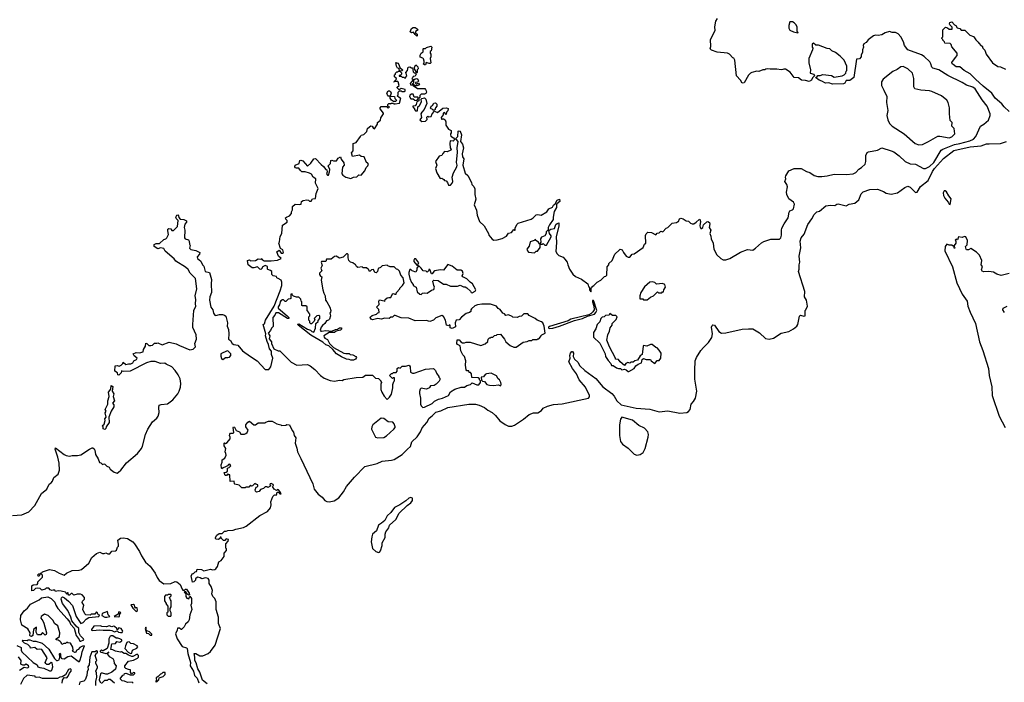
# Model space of a CAD drawing. Extents: x 1603745 to 1745082, y 385868 to 533966.
# Tile 637 of 646: x 1682570 to 1693940, y 480245 to 487892. Entities that reach past the tile are written whole.
import ezdxf

# ---------------------------------------------------------------- set-up
doc = ezdxf.new("R2010")
doc.units = 0

msp = doc.modelspace()

# ---------------------------------------------------------------- linework, layer by layer
at = {"layer": '0CON20XD'}
for points in [[(1687155, 487702), (1687135, 487720), (1687118, 487748), (1687095, 487742), (1687081, 487751), (1687095, 487790), (1687115, 487802), (1687135, 487802), (1687159, 487789), (1687170, 487775), (1687140, 487755), (1687142, 487742), (1687160, 487725), (1687160, 487705), (1687155, 487702)], [(1687263, 487073), (1687268, 487055), (1687259, 487041), (1687246, 487034), (1687208, 487032), (1687192, 487018), (1687190, 486995), (1687180, 486985), (1687180, 486955), (1687157, 486943), (1687147, 486913), (1687135, 486900), (1687110, 486895), (1687110, 486885), (1687130, 486865), (1687130, 486855), (1687142, 486842), (1687165, 486840), (1687168, 486885), (1687186, 486904), (1687210, 486945), (1687208, 486975), (1687215, 486982), (1687245, 486990), (1687260, 486975), (1687272, 486925), (1687240, 486855), (1687212, 486825), (1687202, 486805), (1687210, 486765), (1687190, 486735), (1687215, 486718), (1687258, 486722), (1687275, 486740), (1687272, 486768), (1687285, 486778), (1687295, 486772), (1687320, 486775), (1687333, 486807), (1687362, 486838), (1687395, 486822), (1687455, 486872), (1687497, 486877), (1687518, 486868), (1687515, 486840), (1687500, 486825), (1687495, 486800), (1687475, 486820), (1687462, 486815), (1687462, 486795), (1687438, 486765), (1687440, 486745), (1687445, 486740), (1687452, 486748), (1687465, 486748), (1687482, 486735), (1687490, 486715), (1687490, 486675), (1687521, 486631), (1687552, 486612), (1687552, 486588), (1687543, 486577), (1687543, 486563), (1687550, 486550), (1687580, 486530), (1687592, 486512), (1687589, 486501), (1687575, 486492), (1687542, 486495), (1687538, 486465), (1687542, 486415), (1687552, 486395), (1687550, 486385), (1687505, 486368), (1687475, 486370), (1687455, 486350), (1687446, 486324), (1687414, 486316), (1687372, 486255), (1687387, 486215), (1687372, 486175), (1687386, 486126), (1687425, 486060), (1687445, 486062), (1687467, 486047), (1687475, 486038), (1687495, 486032), (1687512, 486015), (1687523, 485983), (1687546, 485984), (1687563, 486005), (1687570, 486025), (1687566, 486075), (1687578, 486125), (1687618, 486195), (1687620, 486215), (1687613, 486245), (1687626, 486365), (1687620, 486415), (1687632, 486485), (1687610, 486515), (1687610, 486525), (1687628, 486545), (1687632, 486605), (1687645, 486610), (1687657, 486605), (1687673, 486565), (1687662, 486485), (1687682, 486455), (1687696, 486415), (1687681, 486345), (1687685, 486310), (1687699, 486285), (1687687, 486213), (1687715, 486120), (1687747, 486095), (1687787, 486015), (1687792, 485992), (1687815, 485968), (1687825, 485940), (1687827, 485875), (1687838, 485822), (1687818, 485755), (1687844, 485694), (1687852, 485635), (1687880, 485565), (1687932, 485515), (1687982, 485425), (1687988, 485405), (1688025, 485360), (1688045, 485348), (1688085, 485352), (1688142, 485368), (1688190, 485395), (1688215, 485430), (1688250, 485435), (1688275, 485470), (1688283, 485463), (1688290, 485465), (1688293, 485487), (1688312, 485528), (1688325, 485543), (1688475, 485592), (1688500, 485605), (1688535, 485640), (1688555, 485646), (1688592, 485638), (1688656, 485674), (1688682, 485708), (1688722, 485728), (1688735, 485752), (1688753, 485767), (1688775, 485809), (1688805, 485820), (1688807, 485795), (1688773, 485767), (1688768, 485755), (1688768, 485725), (1688741, 485679), (1688730, 485615), (1688732, 485585), (1688688, 485525), (1688673, 485495), (1688672, 485468), (1688650, 485445), (1688650, 485425), (1688633, 485397), (1688595, 485382), (1688583, 485365), (1688590, 485325), (1688580, 485315), (1688580, 485300), (1688605, 485300), (1688615, 485310), (1688635, 485290), (1688655, 485290), (1688708, 485385), (1688707, 485397), (1688688, 485425), (1688682, 485458), (1688704, 485476), (1688746, 485484), (1688762, 485528), (1688775, 485540), (1688795, 485548), (1688796, 485515), (1688766, 485385), (1688769, 485321), (1688763, 485217), (1688775, 485192), (1688795, 485170), (1688845, 485150), (1688865, 485130), (1688892, 485095), (1688898, 485065), (1688918, 485015), (1688957, 484957), (1688987, 484927), (1689058, 484898), (1689130, 484845), (1689140, 484815), (1689150, 484805), (1689152, 484775), (1689165, 484750), (1689170, 484755), (1689170, 484795), (1689180, 484805), (1689180, 484815), (1689200, 484825), (1689240, 484865), (1689280, 484885), (1689325, 484930), (1689338, 484932), (1689350, 484945), (1689355, 485040), (1689372, 485065), (1689375, 485080), (1689410, 485115), (1689442, 485185), (1689495, 485237), (1689506, 485244), (1689528, 485238), (1689542, 485205), (1689574, 485164), (1689595, 485150), (1689615, 485150), (1689642, 485188), (1689665, 485190), (1689768, 485265), (1689785, 485300), (1689800, 485315), (1689798, 485402), (1689805, 485420), (1689825, 485440), (1689865, 485438), (1689915, 485410), (1689933, 485427), (1689955, 485432), (1689975, 485450), (1689997, 485443), (1690034, 485486), (1690056, 485494), (1690104, 485546), (1690155, 485550), (1690165, 485560), (1690178, 485562), (1690190, 485595), (1690205, 485603), (1690232, 485595), (1690265, 485572), (1690295, 485568), (1690316, 485546), (1690335, 485538), (1690355, 485537), (1690383, 485555), (1690415, 485588), (1690425, 485590), (1690431, 485565), (1690424, 485515), (1690427, 485497), (1690435, 485482), (1690445, 485482), (1690457, 485493), (1690468, 485525), (1690505, 485558), (1690515, 485563), (1690535, 485552), (1690540, 485535), (1690532, 485495), (1690552, 485465), (1690541, 485425), (1690552, 485395), (1690554, 485365), (1690580, 485315), (1690587, 485245), (1690620, 485180), (1690668, 485138), (1690695, 485121), (1690725, 485120), (1690770, 485135), (1690895, 485210), (1690975, 485242), (1691035, 485232), (1691066, 485254), (1691135, 485318), (1691165, 485332), (1691245, 485358), (1691345, 485360), (1691360, 485375), (1691368, 485405), (1691367, 485465), (1691373, 485485), (1691398, 485535), (1691444, 485605), (1691455, 485672), (1691465, 485687), (1691495, 485698), (1691505, 485708), (1691517, 485765), (1691506, 485786), (1691453, 485825), (1691430, 485875), (1691427, 485903), (1691436, 485965), (1691429, 485989), (1691406, 486025), (1691419, 486055), (1691414, 486075), (1691418, 486092), (1691453, 486147), (1691515, 486174), (1691595, 486177), (1691655, 486141), (1691695, 486128), (1691746, 486095), (1691785, 486084), (1691835, 486081), (1691895, 486089), (1691975, 486111), (1692115, 486104), (1692195, 486112), (1692225, 486130), (1692262, 486168), (1692292, 486188), (1692333, 486225), (1692342, 486255), (1692342, 486325), (1692355, 486361), (1692371, 486369), (1692475, 486386), (1692525, 486412), (1692635, 486380), (1692665, 486366), (1692725, 486322), (1692795, 486254), (1692855, 486229), (1692915, 486224), (1693006, 486174), (1693032, 486175), (1693075, 486197), (1693125, 486243), (1693213, 486385), (1693230, 486400), (1693365, 486453), (1693425, 486463), (1693542, 486495), (1693584, 486515), (1693613, 486545), (1693665, 486663), (1693705, 486686), (1693756, 486734), (1693778, 486785), (1693777, 486805), (1693741, 486895), (1693685, 486966), (1693605, 487093), (1693575, 487112), (1693505, 487136), (1693455, 487168), (1693287, 487247), (1693185, 487313), (1693115, 487333), (1693104, 487344), (1693093, 487383), (1693080, 487405), (1693015, 487467), (1692985, 487487), (1692826, 487546), (1692789, 487595), (1692775, 487639), (1692744, 487695), (1692715, 487729), (1692685, 487744), (1692645, 487743), (1692615, 487757), (1692565, 487741), (1692525, 487718), (1692485, 487710), (1692454, 487714), (1692430, 487705), (1692370, 487660), (1692345, 487629), (1692317, 487613), (1692310, 487595), (1692313, 487575), (1692304, 487546), (1692303, 487517), (1692288, 487485), (1692287, 487465), (1692268, 487442), (1692235, 487437), (1692202, 487225), (1692155, 487192), (1692115, 487190), (1692099, 487161), (1692085, 487152), (1691955, 487149), (1691915, 487163), (1691875, 487160), (1691835, 487184), (1691803, 487193), (1691760, 487225), (1691775, 487230), (1691785, 487250), (1691815, 487250), (1691845, 487260), (1691945, 487248), (1691975, 487230), (1692067, 487243), (1692090, 487255), (1692110, 487275), (1692113, 487297), (1692120, 487305), (1692120, 487355), (1692092, 487425), (1692045, 487472), (1691990, 487515), (1691950, 487535), (1691927, 487557), (1691895, 487562), (1691795, 487600), (1691765, 487600), (1691735, 487620), (1691720, 487615), (1691720, 487575), (1691730, 487565), (1691727, 487543), (1691682, 487445), (1691682, 487395), (1691704, 487314), (1691700, 487275), (1691740, 487265), (1691750, 487245), (1691727, 487223), (1691712, 487195), (1691685, 487180), (1691645, 487192), (1691600, 487195), (1691562, 487222), (1691515, 487227), (1691466, 487286), (1691415, 487320), (1691395, 487323), (1691382, 487318), (1691365, 487314), (1691315, 487321), (1691235, 487320), (1691205, 487326), (1691185, 487322), (1691175, 487312), (1691153, 487313), (1691105, 487296), (1691082, 487298), (1691026, 487284), (1691008, 487275), (1690985, 487252), (1690935, 487162), (1690915, 487159), (1690895, 487193), (1690847, 487245), (1690827, 487427), (1690818, 487448), (1690804, 487454), (1690766, 487496), (1690745, 487508), (1690625, 487518), (1690560, 487540), (1690544, 487555), (1690552, 487585), (1690548, 487665), (1690602, 487768), (1690598, 487812), (1690610, 487875), (1690630, 487905)], [(1691555, 487740), (1691560, 487745), (1691550, 487755), (1691548, 487805), (1691538, 487835), (1691515, 487858), (1691495, 487868), (1691465, 487868), (1691452, 487825), (1691453, 487795), (1691465, 487772), (1691504, 487754), (1691555, 487740)], [(1693995, 486832), (1693937, 486885), (1693912, 486922), (1693835, 486986), (1693795, 487046), (1693695, 487124), (1693606, 487205), (1693547, 487267), (1693475, 487307), (1693428, 487348), (1693385, 487350), (1693348, 487375), (1693338, 487385), (1693335, 487400), (1693378, 487455), (1693395, 487480), (1693397, 487507), (1693335, 487580), (1693328, 487608), (1693315, 487618), (1693255, 487620), (1693248, 487638), (1693230, 487655), (1693230, 487665), (1693220, 487675), (1693220, 487685), (1693230, 487695), (1693230, 487775), (1693262, 487808), (1693285, 487800), (1693305, 487782), (1693340, 487785), (1693340, 487805), (1693310, 487835), (1693308, 487845), (1693310, 487860), (1693335, 487868), (1693364, 487834), (1693380, 487825), (1693395, 487800), (1693425, 487790), (1693443, 487773), (1693485, 487770), (1693544, 487714), (1693585, 487697), (1693598, 487685), (1693611, 487661), (1693640, 487635), (1693645, 487620), (1693675, 487590), (1693685, 487590), (1693693, 487563), (1693715, 487540), (1693732, 487495), (1693804, 487394), (1693865, 487353), (1693895, 487348), (1693955, 487320)], [(1687255, 487370), (1687245, 487370), (1687230, 487385), (1687240, 487395), (1687242, 487415), (1687235, 487440), (1687225, 487450), (1687195, 487460), (1687193, 487485), (1687208, 487505), (1687230, 487520), (1687230, 487555), (1687235, 487560), (1687255, 487560), (1687268, 487572), (1687317, 487587), (1687328, 487575), (1687320, 487535), (1687310, 487525), (1687310, 487505), (1687318, 487495), (1687318, 487465), (1687310, 487445), (1687316, 487394), (1687312, 487388), (1687297, 487387), (1687265, 487400), (1687255, 487370)], [(1683375, 482937), (1683405, 482950), (1683415, 482950), (1683429, 482939), (1683437, 482925), (1683444, 482875), (1683476, 482825), (1683490, 482780), (1683507, 482777), (1683525, 482760), (1683543, 482767), (1683555, 482763), (1683575, 482740), (1683605, 482728), (1683614, 482704), (1683660, 482670), (1683695, 482660), (1683711, 482669), (1683737, 482693), (1683802, 482778), (1683930, 482885), (1683977, 482943), (1683990, 482970), (1684022, 483105), (1684049, 483165), (1684105, 483251), (1684155, 483292), (1684170, 483315), (1684180, 483360), (1684176, 483415), (1684180, 483445), (1684205, 483452), (1684275, 483458), (1684338, 483505), (1684395, 483575), (1684411, 483605), (1684427, 483653), (1684432, 483695), (1684425, 483748), (1684401, 483795), (1684367, 483845), (1684325, 483886), (1684260, 483915), (1684245, 483928), (1684195, 483926), (1684135, 483946), (1684085, 483949), (1684035, 483932), (1683845, 483837), (1683765, 483832), (1683745, 483840), (1683740, 483815), (1683715, 483790), (1683702, 483792), (1683700, 483815), (1683670, 483835), (1683672, 483898), (1683695, 483900), (1683717, 483893), (1683740, 483905), (1683760, 483925), (1683765, 483940), (1683795, 483913), (1683825, 483922), (1683855, 483919), (1683875, 483933), (1683888, 483955), (1683920, 483970), (1683926, 483986), (1683892, 484012), (1683882, 484035), (1683915, 484052), (1683955, 484048), (1683995, 484060), (1684000, 484085), (1684022, 484125), (1684025, 484158), (1684040, 484155), (1684062, 484132), (1684085, 484132), (1684104, 484136), (1684125, 484160), (1684155, 484158), (1684165, 484162), (1684215, 484139), (1684295, 484170), (1684375, 484153), (1684414, 484134), (1684535, 484084), (1684575, 484089), (1684600, 484115), (1684593, 484155), (1684612, 484205), (1684608, 484255), (1684571, 484341), (1684568, 484375), (1684581, 484535), (1684603, 484585), (1684599, 484615), (1684604, 484665), (1684596, 484706), (1684617, 484787), (1684599, 484905), (1684538, 484968), (1684515, 485010), (1684486, 485035), (1684374, 485104), (1684353, 485133), (1684251, 485221), (1684235, 485250), (1684195, 485258), (1684165, 485248), (1684122, 485275), (1684123, 485297), (1684145, 485310), (1684185, 485310), (1684234, 485356), (1684257, 485363), (1684270, 485375), (1684288, 485415), (1684281, 485455), (1684282, 485475), (1684292, 485482), (1684317, 485477), (1684325, 485460), (1684345, 485460), (1684392, 485505), (1684400, 485575), (1684380, 485595), (1684372, 485615), (1684385, 485638), (1684395, 485640), (1684405, 485630), (1684408, 485608), (1684422, 485592), (1684465, 485588), (1684495, 485570), (1684498, 485555), (1684478, 485532), (1684470, 485495), (1684477, 485465), (1684472, 485375), (1684480, 485365), (1684520, 485350), (1684528, 485338), (1684531, 485301), (1684538, 485285), (1684532, 485255), (1684545, 485240), (1684605, 485228), (1684650, 485205), (1684648, 485185), (1684620, 485155), (1684622, 485135), (1684662, 485105), (1684680, 485065), (1684696, 485046), (1684711, 484985), (1684760, 484975), (1684786, 484895), (1684781, 484845), (1684784, 484745), (1684765, 484695), (1684762, 484655), (1684778, 484575), (1684800, 484545), (1684807, 484505), (1684825, 484483), (1684835, 484480), (1684879, 484491), (1684911, 484491), (1684935, 484483), (1684950, 484470), (1684969, 484395), (1684966, 484355), (1684982, 484315), (1684987, 484267), (1684982, 484205), (1685005, 484190), (1685024, 484154), (1685044, 484144), (1685090, 484135), (1685142, 484072), (1685234, 484004), (1685314, 483954), (1685403, 483855), (1685446, 483854), (1685470, 483885), (1685493, 483985), (1685477, 484027), (1685476, 484066), (1685454, 484095), (1685444, 484144), (1685427, 484177), (1685410, 484245), (1685412, 484265), (1685380, 484375), (1685396, 484384), (1685410, 484425), (1685509, 484585), (1685578, 484765), (1685596, 484825), (1685598, 484865), (1685588, 484888), (1685554, 484904), (1685540, 484915), (1685535, 484930), (1685498, 484938), (1685482, 484952), (1685480, 484985), (1685468, 484998), (1685435, 485010), (1685430, 485015), (1685430, 485045), (1685405, 485057), (1685370, 485035), (1685370, 485025), (1685355, 485010), (1685342, 485012), (1685315, 485040), (1685275, 485027), (1685255, 485028), (1685210, 485065), (1685200, 485115), (1685225, 485120), (1685235, 485110), (1685293, 485113), (1685325, 485132), (1685355, 485130), (1685365, 485138), (1685370, 485125), (1685395, 485110), (1685475, 485111), (1685547, 485117), (1685590, 485135), (1685560, 485165), (1685540, 485215), (1685565, 485232), (1685589, 485199), (1685603, 485197), (1685618, 485205), (1685608, 485235), (1685583, 485253), (1685562, 485315), (1685572, 485328), (1685578, 485392), (1685598, 485425), (1685605, 485520), (1685658, 485555), (1685660, 485575), (1685645, 485590), (1685640, 485605), (1685650, 485615), (1685685, 485628), (1685710, 485655), (1685710, 485675), (1685722, 485698), (1685720, 485735), (1685750, 485765), (1685805, 485758), (1685820, 485765), (1685826, 485794), (1685844, 485806), (1685885, 485812), (1685905, 485810), (1685915, 485800), (1685935, 485800), (1685950, 485825), (1685985, 485830), (1685992, 485885), (1686016, 485944), (1685987, 486005), (1685988, 486055), (1685960, 486075), (1685940, 486110), (1685915, 486123), (1685867, 486137), (1685828, 486138), (1685811, 486151), (1685795, 486180), (1685765, 486178), (1685755, 486182), (1685748, 486195), (1685752, 486215), (1685798, 486232), (1685804, 486266), (1685815, 486272), (1685840, 486265), (1685895, 486203), (1685932, 486235), (1685968, 486285), (1685985, 486289), (1686050, 486220), (1686079, 486199), (1686104, 486164), (1686115, 486160), (1686122, 486135), (1686112, 486115), (1686125, 486100), (1686135, 486100), (1686148, 486135), (1686150, 486165), (1686132, 486205), (1686158, 486232), (1686162, 486268), (1686175, 486272), (1686195, 486262), (1686227, 486263), (1686247, 486293), (1686275, 486310), (1686283, 486283), (1686312, 486242), (1686317, 486215), (1686298, 486192), (1686292, 486155), (1686290, 486115), (1686300, 486100), (1686335, 486077), (1686395, 486058), (1686424, 486076), (1686462, 486078), (1686485, 486102), (1686515, 486100), (1686555, 486150), (1686572, 486185), (1686592, 486205), (1686597, 486227), (1686585, 486240), (1686573, 486243), (1686548, 486308), (1686515, 486312), (1686495, 486330), (1686415, 486312), (1686400, 486355), (1686422, 486378), (1686420, 486465), (1686456, 486474), (1686504, 486546), (1686515, 486558), (1686545, 486568), (1686578, 486602), (1686588, 486635), (1686608, 486655), (1686625, 486668), (1686642, 486662), (1686650, 486645), (1686668, 486632), (1686700, 486685), (1686700, 486705), (1686736, 486734), (1686741, 486759), (1686772, 486805), (1686772, 486815), (1686732, 486865), (1686733, 486877), (1686745, 486890), (1686805, 486890), (1686825, 486870), (1686840, 486885), (1686820, 486895), (1686820, 486915), (1686833, 486927), (1686847, 486927), (1686855, 486920), (1686865, 486930), (1686885, 486930), (1686892, 486922), (1686905, 486920), (1686955, 486930), (1686970, 486985), (1686955, 486990), (1686930, 487015), (1686940, 487025), (1686940, 487055), (1686955, 487070), (1686975, 487070), (1686985, 487062), (1687015, 487062), (1687022, 487068), (1687020, 487085), (1686975, 487098), (1686952, 487082), (1686930, 487105), (1686930, 487115), (1686952, 487135), (1686940, 487175), (1686935, 487180), (1686900, 487180), (1686895, 487170), (1686890, 487175), (1686920, 487205), (1686918, 487218), (1686900, 487235), (1686900, 487255), (1686910, 487265), (1686910, 487275), (1686925, 487290), (1686935, 487290), (1686945, 487300), (1686960, 487300), (1686948, 487328), (1686934, 487334), (1686922, 487355), (1686912, 487398), (1686935, 487390), (1686948, 487375), (1686960, 487340), (1686990, 487315), (1686988, 487302), (1686960, 487300), (1686978, 487278), (1686980, 487265), (1686968, 487252), (1686952, 487248), (1686952, 487242), (1686975, 487240), (1686985, 487230), (1687005, 487230), (1687015, 487220), (1687028, 487222), (1687030, 487235), (1687040, 487245), (1687030, 487285), (1687048, 487305), (1687057, 487343), (1687075, 487348), (1687095, 487338), (1687108, 487338), (1687115, 487290), (1687125, 487280), (1687138, 487278), (1687150, 487265), (1687138, 487242), (1687112, 487238), (1687110, 487225), (1687100, 487215), (1687110, 487205), (1687110, 487195), (1687080, 487155), (1687082, 487142), (1687110, 487140), (1687110, 487155), (1687120, 487165), (1687122, 487198), (1687135, 487210), (1687155, 487212), (1687168, 487205), (1687177, 487183), (1687165, 487170), (1687142, 487168), (1687140, 487155), (1687155, 487150), (1687162, 487158), (1687175, 487160), (1687188, 487142), (1687155, 487130), (1687135, 487130), (1687125, 487140), (1687110, 487140), (1687112, 487132), (1687165, 487098), (1687247, 487097), (1687258, 487088), (1687263, 487073)], [(1687155, 487280), (1687130, 487325), (1687128, 487345), (1687145, 487370), (1687167, 487347), (1687170, 487325), (1687160, 487315), (1687160, 487285), (1687155, 487280)], [(1692955, 486450), (1692995, 486454), (1693065, 486486), (1693173, 486547), (1693195, 486549), (1693305, 486529), (1693335, 486542), (1693370, 486575), (1693361, 486635), (1693333, 486665), (1693338, 486705), (1693315, 486730), (1693306, 486806), (1693307, 486875), (1693292, 486935), (1693278, 486965), (1693215, 487013), (1693105, 487062), (1693075, 487070), (1692975, 487079), (1692906, 487096), (1692896, 487116), (1692897, 487215), (1692881, 487275), (1692825, 487326), (1692771, 487351), (1692745, 487350), (1692702, 487318), (1692654, 487296), (1692542, 487208), (1692524, 487175), (1692522, 487135), (1692549, 487079), (1692582, 487005), (1692580, 486935), (1692594, 486845), (1692582, 486785), (1692594, 486735), (1692614, 486694), (1692644, 486664), (1692784, 486574), (1692911, 486465), (1692955, 486450)], [(1686915, 486950), (1686885, 486950), (1686865, 486962), (1686850, 486985), (1686850, 487010), (1686825, 487010), (1686820, 487015), (1686810, 487045), (1686825, 487070), (1686842, 487072), (1686852, 487062), (1686858, 487045), (1686850, 487010), (1686898, 487008), (1686903, 486983), (1686920, 486965), (1686915, 486950)], [(1687155, 486960), (1687170, 486985), (1687168, 486998), (1687125, 487000), (1687112, 487032), (1687095, 487033), (1687077, 487023), (1687072, 487005), (1687085, 486980), (1687115, 486980), (1687133, 486963), (1687155, 486960)], [(1687365, 486850), (1687345, 486850), (1687335, 486860), (1687322, 486862), (1687310, 486875), (1687320, 486885), (1687320, 486895), (1687336, 486904), (1687352, 486928), (1687373, 486933), (1687386, 486916), (1687388, 486895), (1687373, 486877), (1687365, 486850)], [(1684629, 480401), (1684609, 480469), (1684591, 480495), (1684594, 480534), (1684583, 480577), (1684605, 480578), (1684651, 480551), (1684685, 480551), (1684745, 480576), (1684775, 480602), (1684826, 480674), (1684888, 480865), (1684867, 480925), (1684864, 480996), (1684839, 481085), (1684838, 481175), (1684825, 481212), (1684800, 481235), (1684790, 481265), (1684797, 481305), (1684781, 481351), (1684758, 481385), (1684757, 481425), (1684745, 481442), (1684715, 481452), (1684675, 481438), (1684655, 481451), (1684625, 481458), (1684602, 481438), (1684600, 481425), (1684580, 481405), (1684565, 481400), (1684550, 481475), (1684565, 481500), (1684578, 481502), (1684595, 481520), (1684610, 481525), (1684618, 481552), (1684670, 481545), (1684695, 481532), (1684775, 481550), (1684795, 481543), (1684825, 481548), (1684836, 481554), (1684855, 481580), (1684870, 481635), (1684895, 481650), (1684930, 481695), (1684932, 481735), (1684958, 481765), (1684957, 481787), (1684950, 481795), (1684950, 481845), (1684977, 481873), (1684980, 481895), (1684955, 481900), (1684938, 481882), (1684925, 481880), (1684900, 481905), (1684895, 481920), (1684885, 481920), (1684880, 481905), (1684867, 481893), (1684838, 481898), (1684830, 481905), (1684830, 481915), (1684848, 481945), (1684875, 481963), (1684907, 481963), (1684935, 481988), (1684955, 481988), (1684975, 481997), (1685035, 482000), (1685065, 482014), (1685155, 482030), (1685185, 482048), (1685345, 482171), (1685433, 482215), (1685465, 482258), (1685473, 482295), (1685472, 482328), (1685492, 482388), (1685513, 482407), (1685530, 482405), (1685540, 482415), (1685538, 482432), (1685545, 482440), (1685558, 482438), (1685575, 482420), (1685588, 482422), (1685578, 482445), (1685555, 482470), (1685535, 482460), (1685508, 482475), (1685490, 482505), (1685500, 482515), (1685498, 482528), (1685475, 482538), (1685462, 482535), (1685460, 482525), (1685470, 482515), (1685457, 482503), (1685435, 482492), (1685425, 482500), (1685405, 482500), (1685385, 482482), (1685351, 482469), (1685335, 482448), (1685305, 482440), (1685292, 482452), (1685290, 482465), (1685302, 482498), (1685320, 482505), (1685320, 482525), (1685295, 482530), (1685285, 482540), (1685258, 482512), (1685245, 482510), (1685235, 482520), (1685215, 482498), (1685182, 482498), (1685175, 482490), (1685135, 482490), (1685130, 482495), (1685105, 482520), (1685055, 482530), (1685050, 482535), (1685048, 482568), (1685002, 482562), (1684995, 482640), (1684985, 482640), (1684975, 482650), (1684958, 482632), (1684942, 482632), (1684930, 482665), (1684955, 482670), (1684968, 482682), (1684970, 482715), (1684990, 482725), (1685008, 482745), (1684995, 482762), (1684980, 482760), (1684970, 482745), (1684945, 482730), (1684918, 482722), (1684905, 482710), (1684900, 482715), (1684898, 482755), (1684910, 482785), (1684908, 482812), (1684939, 482831), (1684953, 482867), (1684952, 482885), (1684942, 482905), (1684950, 482945), (1684933, 482973), (1684930, 483005), (1684935, 483010), (1684945, 483000), (1684965, 483012), (1685000, 483055), (1685002, 483075), (1684992, 483095), (1684995, 483110), (1685005, 483120), (1685035, 483120), (1685042, 483128), (1685034, 483185), (1685038, 483192), (1685049, 483189), (1685070, 483150), (1685110, 483135), (1685125, 483110), (1685165, 483110), (1685180, 483115), (1685195, 483130), (1685208, 483155), (1685183, 483193), (1685182, 483215), (1685204, 483246), (1685225, 483258), (1685275, 483218), (1685292, 483218), (1685325, 483240), (1685405, 483240), (1685412, 483248), (1685445, 483260), (1685487, 483257), (1685538, 483228), (1685587, 483217), (1685595, 483210), (1685645, 483212), (1685655, 483220), (1685685, 483218), (1685715, 483150), (1685732, 483132), (1685740, 483095), (1685760, 483065), (1685750, 483005), (1685769, 482949), (1685777, 482905), (1685818, 482828), (1685956, 482535), (1685969, 482475), (1686018, 482415), (1686062, 482382), (1686095, 482344), (1686115, 482332), (1686145, 482329), (1686202, 482338), (1686256, 482374), (1686310, 482445), (1686343, 482505), (1686435, 482613), (1686555, 482734), (1686698, 482772), (1686755, 482796), (1686863, 482807), (1686895, 482817), (1686985, 482875), (1687049, 482935), (1687083, 482967), (1687100, 483020), (1687160, 483080), (1687198, 483135), (1687218, 483182), (1687270, 483245), (1687299, 483295), (1687335, 483319), (1687375, 483364), (1687435, 483380), (1687514, 483415), (1687755, 483456), (1687835, 483454), (1687875, 483445), (1687938, 483418), (1687975, 483386), (1688025, 483359), (1688063, 483325), (1688114, 483264), (1688175, 483219), (1688215, 483202), (1688255, 483202), (1688285, 483211), (1688389, 483281), (1688455, 483336), (1688505, 483356), (1688555, 483357), (1688595, 483383), (1688615, 483409), (1688665, 483431), (1688735, 483450), (1688835, 483458), (1689138, 483525), (1689149, 483541), (1689149, 483555), (1689103, 483653), (1689029, 483735), (1688999, 483805), (1688955, 483865), (1688911, 483945), (1688926, 483985), (1688923, 484015), (1688931, 484045), (1688945, 484064), (1688955, 484062), (1688966, 484045), (1688962, 484005), (1688975, 483973), (1689015, 483938), (1689037, 483897), (1689097, 483845), (1689222, 483752), (1689305, 483654), (1689409, 483579), (1689435, 483546), (1689465, 483493), (1689515, 483446), (1689689, 483409), (1689845, 483396), (1689955, 483368), (1690055, 483379), (1690195, 483351), (1690275, 483360), (1690295, 483369), (1690312, 483395), (1690324, 483456), (1690353, 483487), (1690373, 483525), (1690391, 483605), (1690366, 483745), (1690367, 483843), (1690372, 483955), (1690384, 483995), (1690435, 484075), (1690465, 484111), (1690525, 484165), (1690563, 484225), (1690572, 484265), (1690559, 484345), (1690565, 484362), (1690575, 484370), (1690595, 484366), (1690645, 484295), (1690675, 484275), (1690725, 484277), (1690915, 484319), (1690985, 484325), (1691035, 484323), (1691115, 484277), (1691184, 484214), (1691225, 484205), (1691275, 484216), (1691365, 484273), (1691451, 484295), (1691506, 484325), (1691544, 484356), (1691555, 484375), (1691575, 484472), (1691585, 484482), (1691625, 484470), (1691640, 484475), (1691640, 484535), (1691648, 484542), (1691668, 484585), (1691656, 484655), (1691634, 484694), (1691636, 484755), (1691563, 484985), (1691572, 485015), (1691572, 485065), (1691580, 485095), (1691572, 485165), (1691589, 485261), (1691581, 485335), (1691595, 485375), (1691631, 485419), (1691671, 485529), (1691717, 485593), (1691745, 485644), (1691775, 485674), (1691805, 485684), (1691880, 485745), (1691935, 485752), (1691985, 485749), (1692006, 485764), (1692022, 485768), (1692115, 485746), (1692148, 485765), (1692214, 485776), (1692260, 485815), (1692289, 485881), (1692309, 485905), (1692386, 485934), (1692476, 485936), (1692545, 485909), (1692575, 485890), (1692635, 485880), (1692705, 485894), (1692793, 485957), (1692825, 485970), (1692855, 485958), (1692915, 485899), (1692935, 485902), (1692971, 485969), (1693062, 486035), (1693110, 486140), (1693133, 486177), (1693238, 486292), (1693358, 486382), (1693546, 486424), (1693675, 486438), (1693735, 486461), (1693765, 486458), (1693896, 486465), (1693964, 486486)], [(1693315, 485760), (1693326, 485825), (1693298, 485858), (1693273, 485905), (1693257, 485917), (1693245, 485916), (1693234, 485895), (1693239, 485865), (1693255, 485834), (1693293, 485785), (1693302, 485762), (1693315, 485760)], [(1688515, 485202), (1688535, 485220), (1688548, 485222), (1688580, 485265), (1688580, 485300), (1688570, 485305), (1688562, 485325), (1688530, 485345), (1688525, 485360), (1688510, 485345), (1688465, 485330), (1688452, 485278), (1688428, 485245), (1688433, 485223), (1688445, 485210), (1688515, 485202)], [(1693995, 484962), (1693905, 484939), (1693855, 484954), (1693815, 484980), (1693762, 484988), (1693705, 484983), (1693685, 484989), (1693678, 485005), (1693688, 485045), (1693673, 485065), (1693681, 485115), (1693653, 485173), (1693620, 485210), (1693555, 485250), (1693525, 485238), (1693505, 485238), (1693498, 485245), (1693492, 485275), (1693512, 485295), (1693514, 485345), (1693496, 485386), (1693481, 485389), (1693455, 485378), (1693410, 485385), (1693398, 485352), (1693385, 485358), (1693373, 485347), (1693380, 485335), (1693380, 485315), (1693360, 485285), (1693360, 485270), (1693367, 485267), (1693370, 485255), (1693360, 485255), (1693360, 485270), (1693335, 485292), (1693305, 485290), (1693275, 485302), (1693256, 485275), (1693254, 485225), (1693341, 485041), (1693394, 484855), (1693453, 484723), (1693510, 484645), (1693521, 484585), (1693545, 484517), (1693609, 484385), (1693654, 484175), (1693694, 484075), (1693757, 483865), (1693766, 483786), (1693796, 483655), (1693799, 483555), (1693882, 483315), (1693949, 483185)], [(1687225, 483418), (1687245, 483419), (1687335, 483461), (1687362, 483488), (1687407, 483513), (1687452, 483525), (1687520, 483555), (1687544, 483596), (1687595, 483628), (1687668, 483652), (1687707, 483653), (1687735, 483670), (1687777, 483683), (1687795, 483700), (1687848, 483678), (1687872, 483678), (1687892, 483705), (1687890, 483725), (1687880, 483735), (1687878, 483748), (1687865, 483760), (1687792, 483762), (1687786, 483806), (1687775, 483820), (1687762, 483822), (1687755, 483840), (1687735, 483840), (1687725, 483850), (1687718, 483905), (1687723, 483955), (1687708, 484005), (1687686, 484026), (1687665, 484070), (1687658, 484128), (1687624, 484144), (1687618, 484155), (1687622, 484198), (1687646, 484196), (1687664, 484174), (1687684, 484164), (1687706, 484164), (1687725, 484172), (1687772, 484172), (1687895, 484132), (1687945, 484150), (1687975, 484180), (1687980, 484205), (1687995, 484220), (1688005, 484220), (1688015, 484230), (1688035, 484230), (1688052, 484248), (1688075, 484250), (1688085, 484260), (1688122, 484262), (1688170, 484205), (1688184, 484174), (1688235, 484132), (1688275, 484112), (1688305, 484112), (1688385, 484170), (1688432, 484178), (1688455, 484190), (1688485, 484190), (1688495, 484200), (1688545, 484200), (1688552, 484208), (1688565, 484210), (1688590, 484235), (1688590, 484245), (1688600, 484255), (1688638, 484275), (1688626, 484356), (1688610, 484395), (1688595, 484406), (1688544, 484424), (1688524, 484444), (1688455, 484480), (1688437, 484497), (1688393, 484497), (1688365, 484470), (1688338, 484468), (1688313, 484457), (1688265, 484460), (1688258, 484468), (1688215, 484488), (1688185, 484480), (1688168, 484498), (1688150, 484505), (1688118, 484548), (1688095, 484560), (1688075, 484588), (1688005, 484609), (1687905, 484609), (1687855, 484601), (1687825, 484590), (1687788, 484555), (1687778, 484542), (1687778, 484525), (1687766, 484514), (1687725, 484500), (1687671, 484459), (1687645, 484430), (1687610, 484425), (1687598, 484395), (1687602, 484348), (1687565, 484330), (1687540, 484335), (1687540, 484365), (1687535, 484370), (1687525, 484360), (1687500, 484365), (1687488, 484425), (1687466, 484466), (1687445, 484478), (1687375, 484450), (1687350, 484425), (1687305, 484410), (1687265, 484420), (1687135, 484416), (1687065, 484447), (1686975, 484450), (1686905, 484478), (1686893, 484477), (1686875, 484460), (1686855, 484460), (1686836, 484444), (1686785, 484448), (1686745, 484436), (1686705, 484442), (1686645, 484428), (1686630, 484435), (1686618, 484455), (1686620, 484465), (1686641, 484479), (1686690, 484495), (1686705, 484510), (1686720, 484515), (1686717, 484547), (1686690, 484575), (1686720, 484605), (1686718, 484645), (1686725, 484660), (1686778, 484648), (1686785, 484640), (1686792, 484665), (1686815, 484681), (1686832, 484688), (1686855, 484688), (1686875, 484728), (1686885, 484732), (1686903, 484723), (1686916, 484724), (1686922, 484745), (1686960, 484785), (1686960, 484795), (1686992, 484825), (1687008, 484855), (1686998, 484915), (1686970, 484945), (1686955, 484990), (1686935, 485010), (1686922, 485012), (1686895, 485040), (1686848, 485042), (1686822, 485052), (1686815, 485060), (1686755, 485050), (1686738, 485032), (1686710, 485020), (1686700, 484985), (1686685, 484972), (1686670, 484975), (1686655, 485010), (1686633, 485007), (1686618, 484992), (1686605, 484990), (1686600, 485005), (1686575, 485030), (1686535, 485030), (1686525, 485040), (1686475, 485032), (1686460, 485045), (1686448, 485068), (1686435, 485070), (1686418, 485088), (1686390, 485095), (1686372, 485112), (1686362, 485145), (1686362, 485182), (1686355, 485190), (1686345, 485190), (1686331, 485179), (1686305, 485150), (1686265, 485140), (1686225, 485162), (1686205, 485160), (1686165, 485128), (1686112, 485128), (1686105, 485100), (1686055, 485100), (1686050, 485095), (1686062, 485055), (1686048, 485025), (1686060, 484995), (1686034, 484966), (1686031, 484951), (1686044, 484934), (1686060, 484925), (1686052, 484885), (1686072, 484775), (1686082, 484735), (1686098, 484705), (1686102, 484655), (1686118, 484638), (1686150, 484575), (1686162, 484535), (1686158, 484518), (1686152, 484505), (1686160, 484475), (1686148, 484435), (1686136, 484424), (1686114, 484416), (1686095, 484388), (1686066, 484364), (1686051, 484345), (1686038, 484308), (1686048, 484298), (1686056, 484296), (1686105, 484304), (1686175, 484298), (1686215, 484316), (1686240, 484320), (1686265, 484336), (1686282, 484335), (1686289, 484325), (1686275, 484311), (1686224, 484296), (1686205, 484282), (1686145, 484281), (1686082, 484245), (1686085, 484230), (1686095, 484218), (1686123, 484203), (1686147, 484155), (1686195, 484110), (1686315, 484043), (1686335, 484038), (1686375, 484040), (1686388, 484028), (1686416, 484026), (1686450, 484005), (1686458, 483995), (1686448, 483975), (1686425, 483962), (1686395, 483962), (1686375, 483972), (1686345, 483973), (1686285, 484000), (1686227, 484037), (1686186, 484086), (1686138, 484128), (1686105, 484140), (1686070, 484170), (1685932, 484252), (1685786, 484365), (1685781, 484379), (1685795, 484384), (1685895, 484322), (1685928, 484308), (1685944, 484294), (1685965, 484288), (1685986, 484334), (1685990, 484385), (1686015, 484410), (1686018, 484422), (1686037, 484445), (1686035, 484470), (1686025, 484480), (1686000, 484475), (1685970, 484445), (1685980, 484435), (1685970, 484415), (1685938, 484382), (1685932, 484382), (1685920, 484395), (1685920, 484415), (1685910, 484425), (1685910, 484465), (1685920, 484475), (1685920, 484495), (1685910, 484505), (1685910, 484515), (1685890, 484535), (1685888, 484578), (1685875, 484590), (1685835, 484590), (1685830, 484595), (1685830, 484635), (1685820, 484645), (1685818, 484668), (1685795, 484690), (1685765, 484690), (1685733, 484703), (1685722, 484712), (1685715, 484730), (1685700, 484725), (1685700, 484675), (1685695, 484670), (1685672, 484668), (1685645, 484640), (1685635, 484640), (1685618, 484658), (1685605, 484660), (1685585, 484648), (1685578, 484635), (1685569, 484601), (1685555, 484580), (1685555, 484562), (1685660, 484475), (1685678, 484455), (1685677, 484445), (1685664, 484445), (1685559, 484509), (1685529, 484511), (1685517, 484483), (1685494, 484456), (1685497, 484353), (1685477, 484333), (1685466, 484304), (1685440, 484275), (1685457, 484245), (1685451, 484211), (1685476, 484175), (1685478, 484155), (1685503, 484095), (1685555, 484072), (1685575, 484070), (1685615, 484028), (1685705, 483938), (1685770, 483905), (1685895, 483912), (1685925, 483898), (1685980, 483855), (1686042, 483785), (1686085, 483757), (1686155, 483727), (1686205, 483720), (1686265, 483732), (1686292, 483728), (1686315, 483738), (1686457, 483763), (1686533, 483767), (1686565, 483790), (1686645, 483790), (1686680, 483755), (1686715, 483750), (1686740, 483725), (1686740, 483715), (1686750, 483705), (1686742, 483685), (1686742, 483625), (1686752, 483595), (1686777, 483547), (1686815, 483510), (1686842, 483535), (1686865, 483570), (1686880, 483645), (1686878, 483682), (1686890, 483715), (1686900, 483725), (1686898, 483758), (1686885, 483760), (1686875, 483750), (1686840, 483785), (1686865, 483810), (1686875, 483810), (1686885, 483820), (1686918, 483822), (1686930, 483835), (1686930, 483865), (1686945, 483880), (1686965, 483870), (1686988, 483892), (1687026, 483894), (1687067, 483907), (1687080, 483885), (1687082, 483825), (1687105, 483812), (1687125, 483813), (1687255, 483858), (1687347, 483867), (1687370, 483845), (1687383, 483813), (1687410, 483775), (1687410, 483765), (1687420, 483755), (1687420, 483735), (1687415, 483720), (1687380, 483685), (1687355, 483670), (1687313, 483667), (1687302, 483648), (1687295, 483640), (1687265, 483630), (1687205, 483640), (1687193, 483627), (1687187, 483603), (1687187, 483577), (1687200, 483525), (1687197, 483455), (1687207, 483435), (1687225, 483418)], [(1687205, 484722), (1687223, 484737), (1687245, 484742), (1687275, 484738), (1687325, 484770), (1687353, 484777), (1687362, 484805), (1687353, 484823), (1687342, 484875), (1687353, 484887), (1687402, 484882), (1687465, 484842), (1687495, 484840), (1687545, 484818), (1687625, 484817), (1687655, 484827), (1687695, 484808), (1687715, 484808), (1687735, 484798), (1687775, 484760), (1687783, 484743), (1687795, 484740), (1687829, 484761), (1687838, 484775), (1687798, 484845), (1687772, 484862), (1687735, 484903), (1687687, 484925), (1687680, 484935), (1687693, 484965), (1687685, 484990), (1687665, 485001), (1687622, 485002), (1687565, 485048), (1687513, 485067), (1687465, 485002), (1687427, 485007), (1687365, 484994), (1687352, 484988), (1687335, 484960), (1687325, 484960), (1687305, 485010), (1687295, 485010), (1687290, 484995), (1687275, 484980), (1687265, 484990), (1687230, 484995), (1687206, 485026), (1687185, 485048), (1687175, 485050), (1687158, 485025), (1687156, 485004), (1687145, 484980), (1687103, 484993), (1687085, 485010), (1687075, 485010), (1687062, 484975), (1687063, 484957), (1687077, 484905), (1687095, 484860), (1687112, 484835), (1687113, 484823), (1687148, 484805), (1687160, 484750), (1687190, 484725), (1687205, 484722)], [(1687165, 485060), (1687180, 485085), (1687145, 485132), (1687128, 485132), (1687121, 485119), (1687121, 485101), (1687155, 485060), (1687165, 485060)], [(1689815, 484660), (1689855, 484690), (1689890, 484705), (1689935, 484750), (1689945, 484740), (1689985, 484740), (1689995, 484750), (1690005, 484750), (1690010, 484775), (1690028, 484805), (1690020, 484835), (1689995, 484848), (1689925, 484840), (1689905, 484860), (1689875, 484868), (1689848, 484862), (1689815, 484838), (1689785, 484808), (1689742, 484745), (1689730, 484705), (1689732, 484672), (1689765, 484670), (1689775, 484660), (1689815, 484660)], [(1688685, 484330), (1688725, 484334), (1688805, 484356), (1688975, 484419), (1689069, 484445), (1689128, 484472), (1689208, 484495), (1689225, 484512), (1689236, 484535), (1689202, 484645), (1689195, 484652), (1689185, 484650), (1689183, 484635), (1689200, 484585), (1689204, 484545), (1689190, 484520), (1689170, 484500), (1689142, 484488), (1688935, 484436), (1688902, 484418), (1688688, 484352), (1688678, 484345), (1688678, 484335), (1688685, 484330)], [(1689595, 483832), (1689605, 483833), (1689665, 483867), (1689684, 483896), (1689712, 483918), (1689749, 483931), (1689759, 483971), (1689775, 483982), (1689805, 483972), (1689855, 483970), (1689864, 483954), (1689905, 483923), (1689932, 483958), (1689955, 483960), (1689972, 483985), (1689978, 484045), (1689955, 484080), (1689930, 484105), (1689915, 484110), (1689875, 484142), (1689855, 484142), (1689814, 484124), (1689775, 484132), (1689768, 484125), (1689760, 484030), (1689737, 484013), (1689706, 483964), (1689674, 483956), (1689655, 483940), (1689628, 483938), (1689615, 483930), (1689593, 483937), (1689570, 483925), (1689555, 483900), (1689504, 483944), (1689485, 483970), (1689450, 483975), (1689450, 483985), (1689382, 484115), (1689352, 484195), (1689363, 484257), (1689382, 484298), (1689390, 484335), (1689410, 484365), (1689413, 484387), (1689458, 484432), (1689470, 484465), (1689455, 484480), (1689415, 484480), (1689385, 484500), (1689378, 484482), (1689335, 484480), (1689318, 484462), (1689295, 484460), (1689280, 484445), (1689270, 484405), (1689240, 484375), (1689222, 484325), (1689197, 484283), (1689195, 484230), (1689269, 484159), (1689297, 484107), (1689332, 484035), (1689334, 484004), (1689365, 483958), (1689398, 483925), (1689405, 483902), (1689422, 483902), (1689460, 483875), (1689485, 483867), (1689507, 483867), (1689523, 483853), (1689555, 483858), (1689575, 483850), (1689595, 483832)], [(1693944, 484514), (1693923, 484545), (1693928, 484562), (1693972, 484588)], [(1684915, 483972), (1684945, 483992), (1684975, 483992), (1684992, 483998), (1685010, 484015), (1685010, 484035), (1684978, 484068), (1684965, 484070), (1684894, 484035), (1684891, 484011), (1684902, 483982), (1684915, 483972)], [(1688125, 483668), (1688130, 483685), (1688126, 483705), (1688111, 483735), (1688095, 483747), (1688075, 483781), (1688015, 483814), (1687960, 483805), (1687944, 483796), (1687925, 483770), (1687900, 483765), (1687902, 483732), (1687915, 483720), (1687937, 483717), (1687965, 483683), (1687995, 483674), (1688045, 483670), (1688095, 483678), (1688125, 483668)], [(1683555, 483162), (1683535, 483170), (1683532, 483192), (1683522, 483205), (1683547, 483223), (1683558, 483265), (1683553, 483287), (1683568, 483305), (1683558, 483355), (1683570, 483375), (1683558, 483395), (1683588, 483455), (1683587, 483495), (1683603, 483545), (1683597, 483593), (1683622, 483628), (1683625, 483670), (1683645, 483660), (1683638, 483605), (1683658, 483575), (1683650, 483545), (1683663, 483495), (1683642, 483465), (1683656, 483446), (1683657, 483425), (1683626, 483375), (1683600, 483305), (1683602, 483245), (1683568, 483195), (1683566, 483174), (1683555, 483162)], [(1686705, 483068), (1686775, 483072), (1686805, 483088), (1686892, 483165), (1686906, 483184), (1686906, 483195), (1686895, 483228), (1686878, 483248), (1686825, 483250), (1686775, 483290), (1686745, 483292), (1686648, 483215), (1686638, 483195), (1686633, 483165), (1686680, 483075), (1686705, 483068)], [(1689695, 482867), (1689735, 482874), (1689771, 482899), (1689793, 482945), (1689827, 483073), (1689830, 483105), (1689823, 483135), (1689785, 483180), (1689719, 483209), (1689645, 483271), (1689525, 483306), (1689507, 483283), (1689498, 483215), (1689497, 483093), (1689507, 483025), (1689533, 482993), (1689598, 482948), (1689665, 482877), (1689695, 482867)], [(1682485, 482171), (1682595, 482178), (1682676, 482214), (1682746, 482284), (1682823, 482425), (1682882, 482475), (1682910, 482530), (1682935, 482547), (1682950, 482565), (1682965, 482608), (1683014, 482646), (1683031, 482695), (1683026, 482775), (1683012, 482842), (1682980, 482935), (1682985, 482950), (1683085, 482875), (1683105, 482863), (1683145, 482854), (1683175, 482863), (1683238, 482862), (1683275, 482872), (1683375, 482937)], [(1686715, 481744), (1686725, 481747), (1686735, 481762), (1686754, 481825), (1686754, 481855), (1686791, 481915), (1686789, 481955), (1686797, 481983), (1686831, 482029), (1686842, 482058), (1686912, 482125), (1686953, 482196), (1687045, 482286), (1687085, 482317), (1687106, 482345), (1687105, 482370), (1687086, 482376), (1687065, 482371), (1687030, 482340), (1686958, 482292), (1686897, 482263), (1686854, 482205), (1686814, 482165), (1686785, 482113), (1686749, 482081), (1686715, 482060), (1686689, 481995), (1686646, 481955), (1686636, 481925), (1686629, 481865), (1686645, 481790), (1686682, 481755), (1686715, 481744)], [(1682535, 480671), (1682586, 480646), (1682586, 480615), (1682596, 480595), (1682725, 480474), (1682773, 480445), (1682780, 480425), (1682802, 480415), (1682848, 480408), (1682915, 480378), (1682932, 480378), (1682940, 480385), (1682951, 480425), (1682945, 480470), (1682935, 480472), (1682905, 480450), (1682885, 480450), (1682871, 480461), (1682863, 480475), (1682886, 480526), (1682825, 480623), (1682795, 480628), (1682773, 480623), (1682745, 480647), (1682695, 480640), (1682690, 480655), (1682663, 480683), (1682625, 480697), (1682611, 480711), (1682600, 480725), (1682605, 480730), (1682655, 480727), (1682666, 480734), (1682686, 480736), (1682725, 480718), (1682755, 480719), (1682828, 480698), (1682907, 480627), (1682971, 480521), (1682995, 480498), (1683005, 480496), (1683024, 480506), (1683032, 480535), (1683030, 480575), (1683035, 480580), (1683040, 480575), (1683040, 480545), (1683048, 480525), (1683058, 480518), (1683085, 480517), (1683127, 480543), (1683165, 480551), (1683245, 480488), (1683255, 480482), (1683265, 480493), (1683285, 480553), (1683292, 480598), (1683320, 480665), (1683295, 480663), (1683264, 480646), (1683245, 480622), (1683230, 480615), (1683215, 480590), (1683205, 480588), (1683180, 480605), (1683188, 480615), (1683185, 480650), (1683156, 480696), (1683125, 480700), (1683115, 480710), (1683098, 480692), (1683078, 480692), (1683055, 480680), (1683048, 480705), (1683036, 480716), (1683015, 480732), (1682990, 480735), (1682990, 480745), (1683030, 480775), (1683032, 480815), (1683010, 480895), (1682972, 480925), (1682957, 480957), (1682900, 481015), (1682855, 481030), (1682828, 481012), (1682816, 481004), (1682813, 480985), (1682836, 480955), (1682847, 480927), (1682881, 480815), (1682877, 480795), (1682865, 480790), (1682835, 480818), (1682815, 480793), (1682775, 480792), (1682762, 480822), (1682765, 480880), (1682728, 480855), (1682721, 480785), (1682705, 480774), (1682695, 480777), (1682686, 480786), (1682692, 480815), (1682665, 480862), (1682596, 480906), (1682581, 480965), (1682583, 481015), (1682621, 481069), (1682660, 481100), (1682695, 481148), (1682795, 481196), (1682822, 481218), (1682895, 481230), (1682934, 481214), (1682975, 481170), (1682986, 481135), (1683009, 481095), (1683119, 480979), (1683148, 480938), (1683157, 480915), (1683198, 480868), (1683224, 480784), (1683255, 480738), (1683265, 480720), (1683275, 480718), (1683310, 480735), (1683306, 480745), (1683271, 480781), (1683251, 480821), (1683252, 480865), (1683221, 480891), (1683173, 480955), (1683161, 480995), (1683124, 481074), (1683063, 481153), (1683048, 481205), (1683052, 481218), (1683065, 481230), (1683088, 481218), (1683133, 481183), (1683181, 481131), (1683223, 481005), (1683275, 480923), (1683302, 480935), (1683337, 480973), (1683367, 480993), (1683485, 481004), (1683490, 481025), (1683472, 481032), (1683468, 481048), (1683455, 481060), (1683438, 481032), (1683395, 481030), (1683382, 481018), (1683335, 481022), (1683324, 481034), (1683300, 481085), (1683310, 481135), (1683293, 481165), (1683295, 481180), (1683320, 481205), (1683320, 481225), (1683290, 481255), (1683273, 481263), (1683235, 481263), (1683195, 481252), (1683175, 481268), (1683165, 481268), (1683145, 481250), (1683135, 481250), (1683128, 481278), (1683122, 481278), (1683115, 481260), (1683108, 481278), (1683097, 481287), (1683047, 481297), (1683015, 481300), (1682985, 481292), (1682975, 481310), (1682955, 481310), (1682943, 481303), (1682922, 481312), (1682905, 481330), (1682875, 481330), (1682865, 481320), (1682825, 481310), (1682807, 481327), (1682775, 481333), (1682751, 481329), (1682730, 481305), (1682712, 481302), (1682712, 481358), (1682725, 481370), (1682770, 481375), (1682780, 481385), (1682780, 481405), (1682832, 481458), (1682832, 481482), (1682815, 481500), (1682802, 481488), (1682795, 481470), (1682785, 481470), (1682780, 481485), (1682790, 481495), (1682810, 481500), (1682815, 481510), (1682828, 481512), (1682835, 481520), (1682915, 481546), (1682970, 481535), (1683025, 481504), (1683085, 481483), (1683110, 481505), (1683175, 481534), (1683255, 481540), (1683285, 481548), (1683370, 481620), (1683404, 481685), (1683455, 481732), (1683495, 481748), (1683525, 481730), (1683545, 481730), (1683565, 481740), (1683588, 481728), (1683612, 481728), (1683635, 481760), (1683675, 481763), (1683689, 481771), (1683700, 481805), (1683710, 481815), (1683712, 481835), (1683702, 481885), (1683735, 481907), (1683765, 481913), (1683815, 481904), (1683875, 481866), (1683895, 481845), (1683955, 481756), (1683975, 481705), (1684021, 481631), (1684076, 481585), (1684136, 481505), (1684156, 481456), (1684180, 481420), (1684235, 481380), (1684317, 481387), (1684365, 481407), (1684384, 481404), (1684423, 481373), (1684445, 481320), (1684455, 481310), (1684475, 481310), (1684485, 481320), (1684495, 481318), (1684527, 481275), (1684530, 481255), (1684525, 481250), (1684500, 481265), (1684498, 481278), (1684488, 481288), (1684475, 481290), (1684470, 481285), (1684490, 481265), (1684488, 481235), (1684500, 481215), (1684525, 481210), (1684535, 481240), (1684553, 481213), (1684553, 481155), (1684547, 481135), (1684556, 481085), (1684533, 481025), (1684526, 480965), (1684515, 480942), (1684484, 480916), (1684468, 480885), (1684440, 480855), (1684433, 480853), (1684415, 480870), (1684392, 480868), (1684390, 480845), (1684368, 480805), (1684387, 480745), (1684445, 480660), (1684495, 480643), (1684503, 480635), (1684512, 480578), (1684542, 480475), (1684540, 480435), (1684576, 480375), (1684588, 480325), (1684621, 480291), (1684640, 480240)], [(1684315, 481010), (1684320, 481015), (1684320, 481045), (1684308, 481068), (1684308, 481095), (1684320, 481115), (1684320, 481185), (1684310, 481195), (1684300, 481225), (1684318, 481242), (1684320, 481255), (1684315, 481260), (1684285, 481260), (1684275, 481250), (1684255, 481250), (1684243, 481237), (1684242, 481185), (1684260, 481155), (1684260, 481145), (1684280, 481125), (1684280, 481055), (1684270, 481045), (1684270, 481025), (1684285, 481010), (1684315, 481010)], [(1683915, 481064), (1683929, 481075), (1683928, 481105), (1683912, 481108), (1683902, 481102), (1683897, 481135), (1683885, 481142), (1683855, 481140), (1683875, 481100), (1683915, 481064)], [(1683575, 480995), (1683610, 481005), (1683592, 481025), (1683585, 481062), (1683522, 481038), (1683518, 481015), (1683553, 480995), (1683575, 480995)], [(1683715, 481001), (1683722, 481005), (1683722, 481028), (1683738, 481045), (1683730, 481055), (1683715, 481060), (1683708, 481032), (1683660, 481005), (1683715, 481001)], [(1683735, 480818), (1683755, 480820), (1683762, 480835), (1683743, 480865), (1683715, 480872), (1683695, 480850), (1683690, 480865), (1683665, 480890), (1683655, 480892), (1683635, 480886), (1683605, 480897), (1683574, 480886), (1683518, 480888), (1683504, 480896), (1683428, 480892), (1683400, 480855), (1683400, 480845), (1683411, 480841), (1683495, 480852), (1683535, 480846), (1683614, 480846), (1683635, 480843), (1683665, 480827), (1683695, 480840), (1683710, 480825), (1683735, 480818)], [(1684095, 480790), (1684095, 480800), (1684069, 480829), (1684032, 480842), (1684032, 480872), (1684025, 480880), (1684018, 480865), (1684035, 480812), (1684057, 480807), (1684075, 480790), (1684095, 480790)], [(1683880, 480235), (1683870, 480245), (1683813, 480243), (1683779, 480259), (1683755, 480260), (1683732, 480285), (1683762, 480328), (1683778, 480332), (1683780, 480345), (1683795, 480352), (1683847, 480333), (1683885, 480333), (1683898, 480345), (1683900, 480355), (1683887, 480357), (1683862, 480342), (1683851, 480361), (1683850, 480390), (1683825, 480392), (1683796, 480406), (1683786, 480416), (1683784, 480435), (1683825, 480488), (1683885, 480502), (1683930, 480525), (1683940, 480535), (1683940, 480555), (1683925, 480570), (1683875, 480542), (1683865, 480542), (1683825, 480558), (1683797, 480577), (1683775, 480578), (1683745, 480598), (1683735, 480592), (1683675, 480603), (1683645, 480621), (1683622, 480622), (1683635, 480690), (1683676, 480694), (1683693, 480717), (1683725, 480710), (1683750, 480725), (1683748, 480735), (1683728, 480745), (1683705, 480753), (1683683, 480753), (1683645, 480782), (1683625, 480783), (1683614, 480776), (1683600, 480745), (1683600, 480695), (1683580, 480635), (1683535, 480610), (1683525, 480610), (1683515, 480620), (1683500, 480605), (1683500, 480595), (1683565, 480578), (1683580, 480580), (1683598, 480598), (1683580, 480575), (1683604, 480544), (1683645, 480520), (1683656, 480496), (1683662, 480462), (1683684, 480435), (1683677, 480395), (1683635, 480360), (1683583, 480337), (1683565, 480338), (1683525, 480352), (1683515, 480352), (1683505, 480342), (1683486, 480275), (1683505, 480238)], [(1683848, 480578), (1683865, 480580), (1683874, 480616), (1683922, 480638), (1683933, 480655), (1683925, 480666), (1683885, 480688), (1683852, 480692), (1683835, 480712), (1683815, 480710), (1683808, 480705), (1683790, 480665), (1683784, 480634), (1683823, 480593), (1683848, 480578)], [(1682566, 480384), (1682622, 480418), (1682655, 480412), (1682667, 480415), (1682674, 480425), (1682671, 480435), (1682645, 480454), (1682625, 480442), (1682605, 480442), (1682584, 480454), (1682586, 480495), (1682557, 480537)], [(1683448, 480208), (1683448, 480255), (1683461, 480305), (1683456, 480356), (1683448, 480375), (1683470, 480415), (1683470, 480425), (1683450, 480465), (1683450, 480485), (1683460, 480495), (1683440, 480555), (1683455, 480580), (1683470, 480585), (1683470, 480605), (1683455, 480610), (1683442, 480598), (1683422, 480598), (1683404, 480595), (1683378, 480535), (1683372, 480448), (1683355, 480422), (1683359, 480391), (1683350, 480365), (1683346, 480324), (1683327, 480273), (1683311, 480259), (1683266, 480245), (1683255, 480215)], [(1683059, 480235), (1683065, 480270), (1683085, 480300), (1683115, 480298), (1683131, 480315), (1683145, 480352), (1683166, 480374), (1683164, 480394), (1683155, 480400), (1683135, 480391), (1683097, 480333), (1683062, 480308), (1683035, 480305), (1683005, 480288), (1682835, 480290), (1682795, 480303), (1682765, 480300), (1682750, 480305), (1682750, 480315), (1682745, 480316), (1682655, 480326), (1682615, 480289), (1682581, 480219)], [(1684155, 480250), (1684178, 480272), (1684182, 480298), (1684225, 480312), (1684250, 480335), (1684248, 480358), (1684222, 480358), (1684208, 480342), (1684195, 480340), (1684168, 480312), (1684145, 480298), (1684148, 480262), (1684140, 480255), (1684155, 480250)], [(1684736, 480226), (1684680, 480270), (1684652, 480362), (1684629, 480401)], [(1683515, 480230), (1683555, 480270), (1683585, 480270), (1683595, 480280), (1683615, 480280), (1683665, 480240)]]:
    msp.add_lwpolyline(points, dxfattribs=at)

doc.saveas('drawing.dxf')
